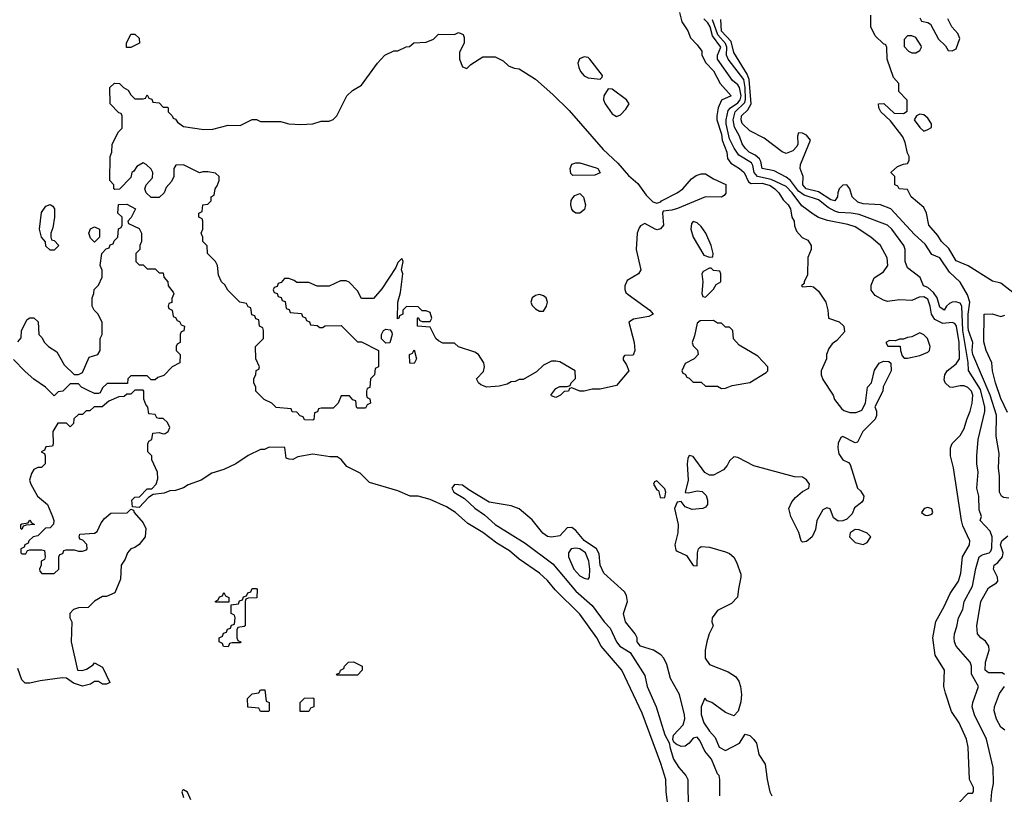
# Model space of a CAD drawing. Header units: inches. Extents: x 1793389 to 1900389, y 320802 to 470796.
# Tile 578 of 656: x 1892240 to 1897108, y 370917 to 374746. Entities that reach past the tile are written whole.
import ezdxf

# ---------------------------------------------------------------- set-up
doc = ezdxf.new("R2010")
doc.units = ezdxf.units.IN
doc.header["$MEASUREMENT"] = 0
doc.layers.add('B8397', color=7, linetype='Continuous')

msp = doc.modelspace()

# ---------------------------------------------------------------- linework, layer by layer
at = {"layer": 'B8397', "color": 2}
for points, elevation in [([(1895501.5, 374781.5), (1895514.2, 374734.2), (1895544, 374690), (1895556.5, 374656.5), (1895590, 374622), (1895613.2, 374590), (1895613.2, 374570), (1895631.8, 374531.8), (1895670, 374492), (1895703.7, 374430), (1895757.2, 374370), (1895710, 374347.7), (1895692.6, 374310), (1895686.3, 374270), (1895686.6, 374250), (1895710, 374179.3), (1895713.8, 374150), (1895736.9, 374090), (1895740.1, 374060.1), (1895755.9, 374035.9), (1895799, 374010), (1895821.2, 373990), (1895843.5, 373943.5), (1895856.6, 373936.6), (1895910, 373936.8), (1895950, 373925.3), (1895974, 373910), (1895993.3, 373890), (1896015.3, 373855.3), (1896039.5, 373830), (1896051.6, 373810), (1896057.2, 373770), (1896069, 373750), (1896070, 373726), (1896080.2, 373700.2), (1896109.1, 373669.1), (1896136.5, 373656.5), (1896153.2, 373630), (1896152.7, 373610), (1896137.2, 373570), (1896135.3, 373484.7), (1896118, 373450), (1896118, 373442), (1896106, 373430), (1896110, 373426), (1896150, 373429), (1896164.7, 373424.7), (1896190, 373404), (1896225.2, 373350), (1896235.3, 373310), (1896238, 373270), (1896292.1, 373252.1), (1896314, 373230), (1896317.2, 373202.8), (1896280.4, 373159.6), (1896256.4, 373143.6), (1896240.4, 373119.6), (1896228.9, 373091.1), (1896228.7, 373070), (1896202, 373010), (1896202, 372990), (1896210, 372968), (1896262, 372890), (1896269, 372869), (1896303.1, 372823.1), (1896314.6, 372814.6), (1896344.7, 372804.7), (1896375.3, 372804.7), (1896403.6, 372816.4), (1896422, 372850), (1896432, 372930), (1896452, 372950), (1896466.8, 373013.2), (1896482, 373038), (1896490, 373048), (1896510, 373058), (1896536.4, 373056.4), (1896547.3, 373047.3), (1896548, 373010), (1896508.4, 372931.6), (1896508, 372910), (1896468.4, 372831.6), (1896475.3, 372810), (1896475.3, 372790), (1896468.9, 372771.1), (1896408.7, 372710), (1896382, 372658), (1896370, 372654), (1896310, 372686), (1896300.2, 372679.8), (1896286.7, 372653.3), (1896284.7, 372630), (1896290, 372599), (1896309.4, 372570), (1896337.5, 372557.5), (1896346.6, 372546.6), (1896382.9, 372430), (1896396.9, 372416.9), (1896413.2, 372390), (1896409.6, 372370), (1896401.3, 372358.7), (1896367.9, 372332.1), (1896356.2, 372303.8), (1896330, 372276.4), (1896310, 372268), (1896286.4, 372266.4), (1896263.7, 372283.7), (1896247.5, 372327.5), (1896230, 372332.4), (1896210, 372323), (1896180.7, 372270), (1896173.7, 372226.3), (1896157.6, 372190), (1896130, 372166.7), (1896110, 372163), (1896103.8, 372170), (1896091.5, 372211.5), (1896052.4, 372290), (1896043, 372330), (1896057.6, 372362.4), (1896075.8, 372384.2), (1896110, 372414), (1896142, 372430), (1896144.7, 372450), (1896130, 372472), (1896110, 372484.7), (1896070, 372486), (1895870, 372541), (1895790, 372581), (1895770, 372584.7), (1895750, 372564.7), (1895738.3, 372541.7), (1895719.1, 372520.9), (1895670, 372494.4), (1895650, 372494.4), (1895627.8, 372507.8), (1895570, 372586), (1895549.2, 372590.8), (1895542.7, 372577.3), (1895539.3, 372550), (1895544.5, 372470), (1895529.4, 372409.4), (1895546.3, 372406.3), (1895590, 372417.6), (1895613.4, 372413.4), (1895633.6, 372393.6), (1895640.9, 372370), (1895641.2, 372350), (1895630, 372336), (1895618, 372330), (1895565.2, 372325.2), (1895530, 372337.3), (1895510, 372364.7), (1895490, 372360.7), (1895477, 372330), (1895496, 372250), (1895493.2, 372210), (1895479, 372150), (1895484, 372124), (1895490, 372118), (1895537.2, 372097.2), (1895570, 372048), (1895590, 372046), (1895590.8, 372110), (1895596, 372130), (1895602.5, 372137.5), (1895610, 372141.2), (1895650, 372138.4), (1895730, 372116.2), (1895750, 372107), (1895770, 372089.2), (1895784.4, 372064.4), (1895804.6, 372004.6), (1895806, 371990), (1895793.2, 371933.2), (1895789.2, 371890.8), (1895759.3, 371860.7), (1895690, 371824.7), (1895664, 371790), (1895662, 371770), (1895668.7, 371750), (1895649.3, 371710.7), (1895637.2, 371670), (1895629.3, 371630), (1895629.2, 371590), (1895650, 371558), (1895742.9, 371522.9), (1895779.7, 371499.7), (1895795.9, 371475.9), (1895803.7, 371450), (1895809.2, 371410.8), (1895805.6, 371374.4), (1895792.9, 371327.1), (1895770, 371304.7), (1895730, 371322), (1895662, 371370), (1895639.6, 371379.6), (1895628, 371392), (1895608.7, 371350), (1895609, 371311), (1895622.7, 371270), (1895650, 371229), (1895678, 371198), (1895699, 371150), (1895730, 371134), (1895798, 371170), (1895826, 371214), (1895850, 371208), (1895870, 371188), (1895882, 371170), (1895893.6, 371113.6), (1895926, 371066), (1895935.3, 370990), (1895949.2, 370930), (1895959.3, 370910)], 206), ([(1896878, 370870), (1896930, 370922), (1896950, 370922), (1896955.3, 370930), (1896955.3, 370950), (1896935.3, 370990), (1896929.2, 371150), (1896921.2, 371190), (1896884, 371270), (1896847, 371327), (1896816.6, 371416.6), (1896809.4, 371450), (1896812.3, 371530), (1896765.4, 371605.4), (1896754.5, 371690), (1896769.3, 371770.7), (1896810, 371844.7), (1896839.5, 371910), (1896880.9, 371970), (1896892.3, 372010), (1896901.2, 372090), (1896935.3, 372150), (1896937.2, 372170), (1896903.6, 372243.6), (1896897, 372270), (1896856, 372530), (1896842.7, 372590), (1896841.2, 372630), (1896849.5, 372650.5), (1896889.2, 372690), (1896910, 372724.7), (1896922, 372770), (1896939.5, 372810), (1896949.6, 372850.4), (1896952.6, 372890), (1896945.1, 372910), (1896928.1, 372928.1), (1896910, 372935.6), (1896890, 372936.2), (1896850, 372927), (1896838, 372930), (1896815.3, 372950), (1896810, 372966), (1896814, 372990), (1896825.2, 373010), (1896870, 373043.8), (1896885.7, 373070), (1896884.9, 373150), (1896871.4, 373231.4), (1896863.3, 373243.3), (1896850, 373248.2), (1896804.1, 373244.1), (1896763.7, 373263.7), (1896748, 373290), (1896742, 373330), (1896730, 373363.7), (1896710, 373375.1), (1896686.7, 373373.3), (1896650, 373358), (1896590, 373360.9), (1896530, 373353.2), (1896510, 373359), (1896470, 373382), (1896450, 373408), (1896450, 373434), (1896464, 373470), (1896510, 373498.8), (1896532.3, 373530), (1896529.1, 373569.1), (1896495.3, 373630), (1896448.7, 373670), (1896370, 373722), (1896333.7, 373733.7), (1896233.2, 373753.2), (1896190, 373768.2), (1896163.6, 373783.6), (1896106.2, 373826.2), (1896058.7, 373890), (1896030, 373920.4), (1895955.2, 373955.2), (1895888.2, 373970), (1895871.8, 373990), (1895865.1, 374025.1), (1895857.5, 374037.5), (1895795.8, 374075.8), (1895772, 374110), (1895750, 374156), (1895732.7, 374230), (1895732.7, 374250), (1895743.3, 374296.7), (1895753.5, 374310), (1895790, 374335), (1895801.7, 374350), (1895806.4, 374370), (1895798.2, 374410), (1895790, 374424.2), (1895764.7, 374444.7), (1895689.8, 374550), (1895689.7, 374570), (1895706.4, 374610), (1895665.5, 374665.5), (1895654, 374710), (1895641.8, 374730), (1895622.6, 374750)], 202), ([(1897038.7, 370830), (1897046.3, 370930), (1897054.3, 370970), (1897052.8, 371050), (1897020.7, 371190), (1896960.7, 371310), (1896949.6, 371350), (1896951.8, 371370), (1896980.7, 371450), (1896946, 371510), (1896945.2, 371550), (1896939, 371570), (1896869.6, 371649.6), (1896860.9, 371670), (1896859.5, 371690), (1896860.9, 371710), (1896873.8, 371746.2), (1896882, 371790), (1896903.6, 371830), (1896909.7, 371870.3), (1896950, 371946), (1896966.5, 372033.5), (1896984.2, 372090), (1896998.8, 372101.2), (1897032.7, 372110), (1897041, 372119), (1897046.5, 372133.5), (1897048.2, 372190), (1897038.3, 372218.3), (1896988.7, 372270), (1896995.3, 372290), (1896983.2, 372323.2), (1896982.4, 372390), (1896971.8, 372430), (1896979.5, 372510), (1896972, 372550), (1896972, 372590), (1896979.5, 372670), (1897011, 372809), (1897011, 372830), (1896990, 372917.6), (1896931, 373011), (1896928.6, 373051.4), (1896902.4, 373210), (1896898.2, 373330), (1896890, 373344.2), (1896868.9, 373351.1), (1896850, 373349.6), (1896837.2, 373342.8), (1896822, 373330), (1896810, 373309.4), (1896790, 373324), (1896776.4, 373370), (1896757.8, 373397.8), (1896730, 373421.3), (1896709, 373430), (1896692.1, 373472.1), (1896630, 373519), (1896617, 373550), (1896617, 373610), (1896612, 373630), (1896552, 373710), (1896530, 373729.6), (1896390, 373782.6), (1896350, 373789.7), (1896290, 373792.8), (1896270, 373798.5), (1896236.9, 373816.9), (1896190, 373855.8), (1896117.8, 373877.8), (1896090, 373897.8), (1896050.7, 373950.7), (1896030, 373967.2), (1895970, 373998.7), (1895910, 374009.6), (1895904.6, 374044.6), (1895897.4, 374057.4), (1895876.1, 374076.1), (1895847.3, 374090), (1895826, 374110), (1895812.1, 374132.1), (1895798.3, 374170), (1895774.6, 374214.6), (1895768.2, 374250), (1895777.1, 374290), (1895824.5, 374335.5), (1895828.2, 374351.8), (1895827.5, 374410), (1895819.9, 374450), (1895742, 374550), (1895734.8, 374570), (1895736.1, 374610), (1895730, 374627.8), (1895691.2, 374670), (1895665.6, 374745.6)], 198), ([(1897130, 372380.7), (1897103.3, 372383.3), (1897094, 372390), (1897084, 372410), (1897084, 372490), (1897079.3, 372530), (1897082, 372602), (1897067.8, 372687.8), (1897069.6, 372790.4), (1897038.4, 372890), (1896953.1, 373090), (1896949.8, 373110), (1896952.8, 373150), (1896931.7, 373210), (1896930, 373228), (1896928.5, 373290), (1896936.8, 373350), (1896925.9, 373385.9), (1896890, 373449), (1896837.6, 373497.6), (1896790, 373569.3), (1896750, 373585.2), (1896716.6, 373636.6), (1896664.4, 373684.4), (1896546.6, 373810), (1896495.3, 373830), (1896410, 373835.4), (1896383.7, 373843.7), (1896356.4, 373870), (1896343.5, 373910), (1896330, 373929.6), (1896310, 373927.8), (1896292.2, 373910), (1896284.6, 373890), (1896283.7, 373870), (1896270, 373849.7), (1896250, 373855.4), (1896190, 373894.7), (1896128.2, 373910), (1896111.6, 373930), (1896114, 373970), (1896099.5, 374010), (1896100.9, 374030), (1896149.2, 374150), (1896130, 374175.1), (1896110, 374184), (1896090, 374186), (1896086, 374170), (1896086.8, 374130), (1896081.4, 374118.6), (1896062.5, 374097.5), (1896030, 374083.7), (1896010, 374093.2), (1895920.1, 374160.1), (1895850, 374197), (1895812.6, 374232.6), (1895806.4, 374250), (1895808.6, 374270), (1895839.7, 374300.3), (1895855.8, 374330), (1895847.2, 374450), (1895837, 374477), (1895770, 374582.9), (1895757.2, 374637.2), (1895709.4, 374689.4), (1895706.6, 374746.6)], 194), ([(1897150, 373397.2), (1897090, 373442.7), (1897050, 373454), (1896930, 373529), (1896870, 373554), (1896834.3, 373614.3), (1896797, 373650), (1896779.4, 373679.4), (1896735.3, 373730), (1896724, 373790), (1896710, 373818), (1896648, 373870), (1896630, 373906), (1896588.9, 373908.9), (1896582, 373922), (1896566, 373930), (1896566, 373970), (1896548.4, 373988.4), (1896548.4, 373991.6), (1896580.4, 374019.6), (1896610, 374032), (1896630, 374034), (1896638, 374050), (1896638, 374070), (1896630, 374086), (1896618.6, 374138.6), (1896606.3, 374166.3), (1896545.2, 374245.2), (1896498, 374290), (1896488, 374310), (1896486, 374330), (1896511.6, 374331.6), (1896563.6, 374283.6), (1896610, 374282), (1896627.3, 374292.7), (1896627.3, 374347.3), (1896586, 374390), (1896586, 374430), (1896560.4, 374460.4), (1896528.7, 374550), (1896527.3, 374607.3), (1896522, 374622), (1896510, 374626), (1896470, 374666), (1896448, 374710), (1896447.3, 374767.3)], 190), ([(1896690, 374754), (1896698, 374738), (1896730, 374732), (1896743.6, 374723.6), (1896782, 374650), (1896816.9, 374616.9), (1896830, 374594), (1896850, 374592), (1896870, 374602), (1896887.3, 374652.7), (1896878, 374678), (1896848, 374710), (1896828.7, 374750)], 190), ([(1892230, 373154), (1892247.3, 373172.7), (1892248.7, 373210), (1892276.4, 373263.6), (1892290, 373272), (1892310, 373272), (1892331.6, 373251.6), (1892334, 373190), (1892350, 373174), (1892362, 373150), (1892382, 373130), (1892423.6, 373103.6), (1892459.6, 373039.6), (1892510, 372992), (1892530, 372992), (1892550, 373002), (1892583.1, 373076.9), (1892626, 373090), (1892638, 373110), (1892638, 373170), (1892648, 373190), (1892648.4, 373248.4), (1892628, 373290), (1892608, 373310), (1892598, 373330), (1892598, 373370), (1892607.3, 373392.7), (1892608.4, 373411.6), (1892630, 373434), (1892647.3, 373472.7), (1892647.3, 373507.3), (1892638, 373530), (1892646, 373590), (1892667.3, 373612.7), (1892682, 373618), (1892687.3, 373632.7), (1892702, 373638), (1892707.3, 373652.7), (1892726, 373670), (1892728.4, 373711.6), (1892742, 373718), (1892746, 373730), (1892746, 373770), (1892726, 373790), (1892728.4, 373831.6), (1892770, 373834), (1892812, 373810), (1892791.6, 373768.4), (1892774, 373750), (1892778, 373738), (1892830, 373714), (1892842, 373690), (1892842, 373650), (1892834, 373630), (1892834, 373610), (1892814, 373590), (1892814, 373550), (1892830, 373534), (1892850, 373534), (1892870, 373514), (1892910, 373514), (1892930, 373494), (1892950, 373494), (1892952.7, 373472.7), (1892972, 373450), (1892974, 373430), (1892999.6, 373399.6), (1893002, 373390), (1892992.7, 373367.3), (1892991.6, 373348.4), (1892978, 373342), (1892974, 373330), (1892978, 373318), (1892994, 373310), (1892998, 373278), (1893010, 373274), (1893018, 373258), (1893030, 373254), (1893038, 373238), (1893054, 373230), (1893051.6, 373208.4), (1893038, 373202), (1893034, 373190), (1893034, 373150), (1893018, 373142), (1893014, 373130), (1893014, 373110), (1893034, 373090), (1893032, 373050), (1892994, 373030), (1892952.7, 372987.3), (1892923.6, 372976.4), (1892910, 372966), (1892890, 372966), (1892870, 372986), (1892790, 372986), (1892774, 372970), (1892772.7, 372947.3), (1892672.7, 372947.3), (1892650, 372926), (1892638, 372902), (1892630, 372898), (1892610, 372898), (1892574.6, 372914.6), (1892546, 372930), (1892530, 372946), (1892490, 372946), (1892454, 372910), (1892430, 372906), (1892410, 372886), (1892368, 372930), (1892309.6, 372969.6), (1892267, 373007), (1892210, 373066)], 206), ([(1897123.5, 372803.5), (1897090, 372873.2), (1897063.6, 372950), (1897049.5, 373010), (1897047, 373050), (1897018, 373110), (1897006.8, 373153.2), (1897008.7, 373290), (1897048.4, 373291.6), (1897090, 373278), (1897110, 373284.7)], 190), ([(1895446.2, 370853.8), (1895436.4, 370930), (1895434.9, 370990), (1895410.4, 371070), (1895317.7, 371317.7), (1895217.1, 371530), (1895115.5, 371650), (1895093, 371690), (1895010, 371807.3), (1894887.3, 371927.3), (1894850, 371974), (1894810, 372010.6), (1894710, 372079.1), (1894660.9, 372120.9), (1894598.3, 372158.3), (1894530, 372210.4), (1894455.1, 372255.1), (1894394, 372310), (1894350, 372338), (1894270, 372374.9), (1894210, 372390.8), (1894170, 372390.7), (1894110, 372416.3), (1893970, 372458), (1893923.5, 372503.5), (1893858, 372538), (1893830, 372572), (1893810, 372584.7), (1893774.6, 372585.4), (1893690, 372598), (1893615.3, 372584.7), (1893590, 372572), (1893572.7, 372572.7), (1893558, 372578), (1893551.3, 372631.3), (1893472.7, 372632.7), (1893450, 372622), (1893430, 372622), (1893370, 372591.3), (1893308.9, 372551.1), (1893250, 372522), (1893190, 372504.7), (1893138, 372470), (1893073.6, 372446.4), (1893050, 372431.3), (1893010, 372418), (1892983.1, 372416.9), (1892954.6, 372405.4), (1892900.4, 372399.6), (1892876.4, 372383.6), (1892830, 372334), (1892798, 372338), (1892794, 372370), (1892810, 372386), (1892832.7, 372387.3), (1892870, 372426), (1892892.7, 372427.3), (1892914, 372450), (1892923.6, 372476.4), (1892922, 372510), (1892894, 372570), (1892894, 372590), (1892874, 372610), (1892874, 372650), (1892878, 372662), (1892894, 372670), (1892898, 372702), (1892930, 372706), (1892950, 372698), (1892959.6, 372700.4), (1892974, 372710), (1892982, 372730), (1892970, 372754), (1892950, 372774), (1892930, 372774), (1892918, 372778), (1892910, 372794), (1892878, 372798), (1892874, 372830), (1892863.6, 372843.6), (1892854, 372870), (1892854, 372910), (1892850, 372914), (1892810, 372914), (1892790, 372894), (1892770, 372894), (1892756.4, 372883.6), (1892730, 372882), (1892680.4, 372859.6), (1892647.3, 372832.7), (1892608.4, 372831.6), (1892587.3, 372812.7), (1892568.4, 372811.6), (1892550, 372794), (1892530, 372794), (1892507.3, 372772.7), (1892506, 372750), (1892490, 372734), (1892472, 372752), (1892428, 372752), (1892404, 372710), (1892406, 372650), (1892402, 372638), (1892370, 372634), (1892362, 372618), (1892346, 372610), (1892362, 372602), (1892366, 372590), (1892366, 372550), (1892347.3, 372532.7), (1892330, 372532), (1892310, 372522), (1892298, 372502), (1892289.2, 372470), (1892295.3, 372450), (1892328.7, 372390), (1892377.2, 372350), (1892402, 372290), (1892408, 372270), (1892407.3, 372252.7), (1892390, 372234), (1892367.3, 372232.7), (1892330, 372194), (1892306, 372190), (1892286, 372170), (1892282, 372158), (1892266, 372150), (1892262, 372138), (1892246, 372130), (1892246, 372110), (1892250, 372106), (1892270, 372106), (1892278, 372122), (1892290, 372126), (1892350, 372126), (1892362, 372122), (1892366, 372090), (1892362, 372078), (1892346, 372070), (1892346, 372050), (1892338, 372030), (1892340.4, 372020.4), (1892350, 372008), (1892410, 372008.7), (1892434, 372030), (1892434, 372090), (1892438, 372102), (1892452.7, 372107.3), (1892458, 372122), (1892470, 372126), (1892510, 372126), (1892530, 372118), (1892550, 372118), (1892570, 372126), (1892574, 372130), (1892571.6, 372151.6), (1892552.7, 372172.7), (1892538, 372178), (1892534, 372190), (1892538, 372202), (1892610, 372208), (1892623.6, 372216.4), (1892642, 372258), (1892659.6, 372280.4), (1892690, 372306), (1892771, 372309), (1892790, 372326), (1892802, 372322), (1892806, 372310), (1892850, 372259), (1892863.1, 372230), (1892859.8, 372190), (1892830, 372152), (1892810, 372137.1), (1892788.7, 372130), (1892773.2, 372110), (1892761.2, 372078.8), (1892741.2, 372050), (1892738.9, 371981.1), (1892710, 371912), (1892670, 371894), (1892650, 371894), (1892610, 371872), (1892579, 371841), (1892530, 371838), (1892506, 371830), (1892488, 371810), (1892488, 371790), (1892498, 371770), (1892495.3, 371670), (1892526, 371530), (1892548.4, 371528.4), (1892570, 371535.3), (1892603.6, 371556.4), (1892610, 371566), (1892650, 371546), (1892686, 371470), (1892670, 371462), (1892650, 371462), (1892630, 371474), (1892610, 371474), (1892590, 371462), (1892550, 371451.3), (1892506.4, 371466.4), (1892471.6, 371491.6), (1892450, 371492), (1892342, 371478), (1892290, 371466), (1892266.4, 371466.4), (1892250, 371482), (1892230, 371538)], 206), ([(1895702, 370910), (1895702, 370990), (1895698, 371010), (1895690, 371018), (1895661.1, 371090), (1895627.1, 371130), (1895602.8, 371182.8), (1895590, 371199.5), (1895570, 371195.1), (1895550.4, 371170), (1895530, 371155.6), (1895510, 371154), (1895485.1, 371165.1), (1895474.8, 371174.8), (1895468.4, 371188.4), (1895471.8, 371210), (1895520, 371260), (1895528.7, 371290), (1895527.4, 371310), (1895502, 371410), (1895457.4, 371490), (1895439.2, 371559.2), (1895424.5, 371590), (1895410, 371606.6), (1895374, 371630), (1895309.4, 371649.4), (1895293.2, 371670), (1895292, 371690), (1895283.7, 371710), (1895234.5, 371770), (1895226, 371810), (1895244.7, 371870), (1895240.4, 371900.4), (1895230, 371917.6), (1895128, 372010), (1895109.7, 372050), (1895104.9, 372104.9), (1895092, 372130), (1895030, 372171.5), (1894990, 372220.5), (1894970, 372235.6), (1894946.7, 372233.3), (1894910, 372195.1), (1894870, 372188), (1894850, 372191.8), (1894827, 372207), (1894774.2, 372274.2), (1894710, 372327.3), (1894670, 372343.6), (1894560.5, 372360.5), (1894461.2, 372421.2), (1894430, 372445.2), (1894390, 372448.7), (1894376, 372430), (1894386.8, 372410), (1894438.4, 372378.4), (1894490, 372330.7), (1894538, 372298), (1894590.6, 372250), (1894738.5, 372158.5), (1894875.4, 372055.4), (1894990, 371920.5), (1895070.6, 371850), (1895129, 371769), (1895158.6, 371738.6), (1895190, 371671), (1895207.7, 371650), (1895258.4, 371618.4), (1895330, 371504.7), (1895341.6, 371450), (1895386.4, 371350), (1895430, 371211), (1895451.6, 371171.6), (1895455.3, 371144.7), (1895472.7, 371090), (1895498, 371050), (1895533.4, 371010), (1895544, 370990), (1895546, 370690)], 210), ([(1897109.1, 371509.1), (1897097.2, 371517.2), (1897030, 371518), (1897014, 371530), (1897014.7, 371570), (1897032.4, 371630), (1897031.3, 371650), (1897014.5, 371674.5), (1896992.3, 371690), (1896976.2, 371710), (1896971.5, 371750), (1896992.7, 371870), (1897030, 371938), (1897070, 371962), (1897075.3, 371970), (1897074, 371990), (1897054, 372030), (1897057.2, 372050), (1897076.6, 372063.4), (1897098.9, 372090), (1897102.2, 372110), (1897089.8, 372150), (1897096.2, 372170), (1897125.1, 372194.9)], 194), ([(1897110, 371234), (1897090, 371249), (1897070, 371288.7), (1897057.2, 371330), (1897059, 371350), (1897084.8, 371415.2), (1897109, 371450)], 194), ([(1893086, 370890), (1893070, 370928), (1893050, 370939), (1893044.5, 370935.5), (1893041, 370930), (1893050, 370902)], 206)]:
    msp.add_lwpolyline(points, dxfattribs=dict(at, elevation=elevation))
for points, elevation in [([(1894450, 374504.7), (1894470, 374524.7), (1894530, 374562), (1894590, 374562), (1894630, 374542), (1894656.9, 374516.9), (1894685.4, 374505.4), (1894710, 374502), (1894790, 374451), (1894875.8, 374375.8), (1894956.7, 374296.7), (1895124.2, 374104.2), (1895196.7, 374036.7), (1895250, 373976), (1895296.3, 373936.3), (1895338, 373878), (1895370, 373846), (1895390, 373838), (1895410, 373844.7), (1895413.2, 373850), (1895490.5, 373889.5), (1895518.7, 373910), (1895560.8, 373959.2), (1895585.1, 373974.9), (1895610, 373983.8), (1895630, 373983), (1895670, 373958.8), (1895731, 373931), (1895731.1, 373888.9), (1895723.6, 373876.4), (1895710, 373868), (1895630, 373869.3), (1895492.3, 373812.3), (1895463.9, 373803.9), (1895421, 373799), (1895418, 373790), (1895422.8, 373730), (1895407.9, 373712.1), (1895392.4, 373707.6), (1895382, 373710), (1895330, 373738), (1895310, 373727), (1895302.6, 373717.4), (1895292.9, 373690), (1895288.2, 373610), (1895310.4, 373510), (1895299.1, 373490), (1895243.9, 373456.1), (1895232, 373430), (1895232.3, 373412.3), (1895237.5, 373397.5), (1895248.1, 373388.1), (1895356, 373310), (1895372, 373290), (1895350, 373279.3), (1895274, 373266), (1895251.3, 373250), (1895278, 373150), (1895282, 373110), (1895272.7, 373087.3), (1895230, 373086), (1895223.6, 373076.4), (1895223.6, 373063.6), (1895239.6, 373039.6), (1895251.3, 373010), (1895190, 372937.2), (1895110, 372919), (1895070, 372919), (1895030, 372909), (1895010, 372909), (1894970, 372926), (1894958, 372922), (1894954, 372910), (1894932.7, 372907.3), (1894914, 372890), (1894890, 372878), (1894870, 372886), (1894866, 372890), (1894890, 372922), (1894910, 372932), (1894947.3, 372932.7), (1894962, 372938), (1894966, 372950), (1894987.3, 372972.7), (1894986, 373010), (1894910, 373055.3), (1894890, 373058), (1894870, 373058), (1894830, 373038), (1894795.3, 373004.7), (1894730, 372968), (1894710, 372968), (1894690, 372958), (1894670, 372955.3), (1894650, 372944), (1894610, 372934), (1894550, 372929), (1894520.2, 372940.2), (1894508, 372950), (1894498, 372970), (1894533.6, 373006.4), (1894538, 373030), (1894535.3, 373050), (1894508, 373090), (1894490, 373102), (1894410, 373128), (1894390, 373146), (1894332.7, 373147.3), (1894310, 373158), (1894298, 373170), (1894270, 373226), (1894206, 373230), (1894206, 373270), (1894210, 373274), (1894218, 373258), (1894230, 373254), (1894270, 373254), (1894278, 373270), (1894270, 373298), (1894250, 373306), (1894230, 373306), (1894210, 373326), (1894152.7, 373327.3), (1894134, 373310), (1894134, 373290), (1894118, 373282), (1894114, 373270), (1894107.3, 373267.3), (1894108.9, 373348.9), (1894122, 373398), (1894134, 373490), (1894128, 373510), (1894135.3, 373550), (1894130, 373566), (1894110, 373546), (1894099.8, 373520.2), (1894030, 373415.3), (1893990, 373368), (1893930, 373368), (1893910, 373406), (1893868.4, 373448.4), (1893854.6, 373454.6), (1893825.4, 373454.6), (1893770, 373428), (1893710, 373428), (1893670, 373446), (1893610, 373446), (1893596.4, 373456.4), (1893570, 373466), (1893550, 373466), (1893532.7, 373447.3), (1893518, 373442), (1893512.7, 373427.3), (1893498, 373422), (1893494, 373410), (1893498, 373398), (1893512.7, 373392.7), (1893518, 373378), (1893532.7, 373372.7), (1893538, 373358), (1893552.7, 373352.7), (1893558, 373318), (1893572.7, 373312.7), (1893578, 373298), (1893632.7, 373292.7), (1893638, 373278), (1893652.7, 373272.7), (1893658, 373258), (1893672.7, 373252.7), (1893678, 373238), (1893710, 373234), (1893723.6, 373223.6), (1893736.4, 373223.6), (1893750, 373232), (1893830, 373234), (1893910, 373154), (1893930, 373154), (1894014, 373110), (1894014, 373030), (1893998, 373022), (1893994, 372990), (1893974, 372970), (1893971.6, 372928.4), (1893958, 372922), (1893954, 372910), (1893954, 372890), (1893958, 372878), (1893971.6, 372871.6), (1893974, 372850), (1893958, 372842), (1893950, 372826), (1893910, 372826), (1893906, 372830), (1893902, 372862), (1893887.3, 372867.3), (1893870, 372886), (1893830, 372886), (1893814, 372850), (1893790, 372826), (1893730, 372826), (1893718, 372822), (1893712.7, 372807.3), (1893698, 372802), (1893694, 372770), (1893690, 372766), (1893647.3, 372767.3), (1893642, 372782), (1893627.3, 372787.3), (1893610, 372806), (1893587.3, 372807.3), (1893582, 372822), (1893508.4, 372828.4), (1893486, 372850), (1893448.9, 372868.9), (1893408, 372910), (1893408, 372930), (1893398, 372950), (1893398, 372970), (1893407.3, 372992.7), (1893408.4, 373011.6), (1893422, 373018), (1893426, 373030), (1893408, 373070), (1893406, 373130), (1893446, 373170), (1893446, 373210), (1893442, 373222), (1893426, 373230), (1893422, 373262), (1893407.3, 373267.3), (1893402, 373282), (1893387.3, 373287.3), (1893382, 373322), (1893370, 373326), (1893362, 373342), (1893328.9, 373348.9), (1893268.9, 373408.9), (1893254.6, 373434.6), (1893238, 373450), (1893223.1, 373483.1), (1893218, 373530), (1893208, 373550), (1893168, 373590), (1893167.3, 373627.3), (1893146, 373650), (1893146, 373670), (1893138, 373690), (1893146, 373710), (1893146, 373750), (1893142, 373762), (1893126, 373770), (1893126, 373790), (1893142, 373798), (1893146, 373830), (1893170, 373834), (1893186, 373850), (1893186, 373870), (1893202, 373878), (1893206, 373910), (1893216.4, 373923.6), (1893226, 373950), (1893226, 373970), (1893207.3, 373987.3), (1893170, 373994), (1893146, 373994), (1893128.7, 373988.7), (1893050, 374028), (1893012.7, 374027.3), (1893002, 374010), (1893002, 373970), (1892990, 373946), (1892963.6, 373916.4), (1892954, 373890), (1892930, 373866), (1892890, 373866), (1892866, 373890), (1892858, 373910), (1892866, 373930), (1892896.4, 373963.6), (1892898, 373990), (1892890, 374006), (1892866, 374030), (1892850, 374038), (1892819.6, 374020.4), (1892803.6, 373996.4), (1892794, 373990), (1892790, 373966), (1892732.7, 373907.3), (1892710, 373906), (1892706, 373910), (1892706, 373930), (1892686, 373950), (1892688, 374070), (1892695.3, 374090), (1892698, 374130), (1892728.4, 374191.6), (1892746, 374210), (1892746, 374270), (1892742, 374282), (1892730, 374286), (1892688, 374330), (1892686, 374410), (1892708.4, 374431.6), (1892734, 374430), (1892754, 374410), (1892776.9, 374396.9), (1892790, 374374), (1892810, 374354), (1892850, 374354), (1892862, 374358), (1892870, 374374), (1892878, 374358), (1892892.7, 374352.7), (1892898, 374338), (1892930, 374334), (1892950, 374314), (1892970, 374314), (1892974, 374310), (1892974, 374290), (1892994, 374270), (1892998, 374258), (1893010, 374254), (1893019.6, 374239.6), (1893050, 374218), (1893150, 374202.8), (1893195.5, 374204.5), (1893270, 374224.7), (1893330, 374222), (1893390, 374252), (1893410, 374252), (1893430, 374242), (1893530, 374242), (1893570, 374231.3), (1893630, 374226.8), (1893688.9, 374231.1), (1893730, 374244.7), (1893770, 374244.7), (1893790, 374252), (1893808, 374270), (1893858, 374370), (1893884.7, 374395.3), (1893930, 374422), (1894008.9, 374531.1), (1894046, 374570), (1894090, 374592), (1894110, 374592), (1894150, 374612), (1894167.3, 374612.7), (1894188.4, 374631.6), (1894250, 374634), (1894286, 374650), (1894310, 374674), (1894390, 374672), (1894410, 374682), (1894432.7, 374672.7), (1894438, 374658), (1894438, 374630), (1894414.8, 374585.2), (1894414.8, 374550), (1894430, 374512)], 206), ([(1892767.3, 374607.3), (1892768, 374630), (1892790, 374674), (1892810, 374674), (1892830, 374654), (1892832, 374630), (1892790, 374608)], 206), ([(1896650, 374666), (1896630, 374666), (1896612.7, 374647.3), (1896612.7, 374612.7), (1896634, 374590), (1896650, 374582), (1896670, 374582), (1896690, 374594), (1896698, 374610), (1896696.4, 374616.4), (1896670, 374658)], 190), ([(1895030, 374562.4), (1895007.3, 374552.7), (1894999.5, 374530), (1895003.6, 374510), (1895012.4, 374490), (1895030, 374467.7), (1895050, 374458), (1895110, 374451.3), (1895119.3, 374460.7), (1895121.2, 374470), (1895059.5, 374550), (1895050, 374558.4)], 210), ([(1895150, 374404), (1895128, 374370), (1895126, 374350), (1895134.4, 374330), (1895170, 374280.7), (1895190, 374267.3), (1895210, 374276), (1895237.5, 374302.5), (1895252.7, 374330), (1895239.3, 374350), (1895170, 374402.7)], 210), ([(1896690, 374278), (1896674, 374270), (1896662, 374250), (1896690, 374212), (1896710, 374194), (1896730, 374202), (1896748, 374212), (1896748.7, 374230), (1896730, 374258), (1896710, 374275.3)], 190), ([(1894975.3, 373975.3), (1894965.2, 373985.2), (1894961.2, 374010), (1894969.3, 374030.7), (1894990, 374038.8), (1895010, 374037.3), (1895090, 374014), (1895098, 374010), (1895110, 373988.7), (1895083.5, 373976.5)], 202), ([(1894990, 373789.5), (1894978.3, 373798.3), (1894969.7, 373809.7), (1894965.6, 373830), (1894967.3, 373852.7), (1894974.2, 373865.8), (1894984.1, 373875.9), (1895010, 373886.8), (1895028.1, 373868.1), (1895038, 373830), (1895031.9, 373808.1), (1895010, 373789.6)], 202), ([(1892390, 373606), (1892370, 373626), (1892367.3, 373647.3), (1892348, 373670), (1892338, 373710), (1892347, 373793), (1892370, 373824.7), (1892390, 373832), (1892403.6, 373823.6), (1892411.3, 373810), (1892411.3, 373770), (1892403.6, 373716.4), (1892394, 373690), (1892394, 373670), (1892398, 373658), (1892410, 373654), (1892434, 373630), (1892410, 373606)], 206), ([(1892610, 373646), (1892590, 373666), (1892582, 373690), (1892590, 373712), (1892610, 373722), (1892634, 373710), (1892634, 373670)], 206), ([(1895570, 373748), (1895561, 373739), (1895558, 373710), (1895570, 373671), (1895622, 373582), (1895650, 373571.3), (1895667.3, 373572.7), (1895668.7, 373590), (1895658, 373630), (1895631.8, 373690), (1895610, 373722.7), (1895590, 373741.2)], 210), ([(1895658, 373518), (1895650, 373518), (1895619.6, 373500.4), (1895612, 373490), (1895618, 373450), (1895612.7, 373392.7), (1895618, 373378), (1895630, 373374), (1895670, 373414), (1895683.1, 373436.9), (1895706, 373450), (1895706, 373490), (1895702, 373502), (1895670, 373506)], 210), ([(1894810, 373387), (1894790, 373382), (1894774, 373370), (1894767.3, 373350), (1894773.7, 373333.7), (1894790, 373316), (1894810, 373304.7), (1894830, 373304.7), (1894844, 373330), (1894849.2, 373350), (1894842.7, 373370), (1894830, 373380.9)], 206), ([(1895670, 373258), (1895603.6, 373256.4), (1895590, 373246), (1895576.9, 373183.1), (1895564.7, 373150), (1895570, 373134), (1895591.6, 373111.6), (1895594, 373090), (1895574, 373070), (1895530, 373046), (1895514, 373010), (1895518, 372998), (1895530, 372994), (1895538, 372978), (1895550, 372974), (1895570, 372954), (1895610, 372954), (1895630, 372934), (1895690, 372934), (1895710, 372922), (1895730, 372924.7), (1895763.1, 372936.9), (1895850, 372952), (1895930, 373002), (1895938, 373010), (1895938, 373030), (1895890, 373082), (1895796.4, 373136.4), (1895768.4, 373168.4), (1895766, 373210), (1895750, 373226), (1895730, 373226), (1895710, 373246), (1895690, 373246)], 210), ([(1894050, 373146), (1894028.4, 373168.4), (1894028, 373190), (1894038, 373210), (1894050, 373216), (1894072, 373212), (1894079.6, 373199.6), (1894082, 373190), (1894070, 373148)], 206), ([(1896690, 373198), (1896650, 373178), (1896630, 373175.3), (1896610, 373166), (1896590, 373166), (1896570, 373158), (1896539.6, 373160.4), (1896522, 373150), (1896532.7, 373132.7), (1896592.7, 373132.7), (1896594, 373110), (1896603.6, 373083.6), (1896612.7, 373072.7), (1896630, 373072), (1896690, 373086), (1896730, 373102), (1896738, 373110), (1896742, 373130), (1896728, 373170), (1896710, 373188)], 206), ([(1894190, 373046), (1894168.7, 373048.7), (1894168, 373090), (1894182, 373098), (1894190, 373114), (1894202, 373070)], 206), ([(1895390, 372466), (1895378, 372462), (1895374, 372450), (1895390, 372422), (1895398, 372418), (1895406.4, 372386.4), (1895410, 372382), (1895430, 372384.7), (1895434, 372410), (1895430, 372426)], 210), ([(1896730, 372334), (1896712, 372330), (1896698, 372310), (1896716, 372296), (1896730, 372294.8), (1896750, 372301), (1896755.1, 372310), (1896750, 372328)], 206), ([(1892250, 372226), (1892246, 372230), (1892246, 372250), (1892250, 372254), (1892282, 372258), (1892290, 372272), (1892298, 372258), (1892314, 372250), (1892272.7, 372247.3), (1892258, 372242)], 206), ([(1896370, 372225.2), (1896346, 372210), (1896342.8, 372190), (1896370, 372161), (1896410, 372152), (1896430, 372162), (1896448, 372190), (1896430, 372208), (1896390, 372224)], 206), ([(1894990, 372133.3), (1894966, 372130), (1894953.4, 372110), (1894953, 372090), (1894979.3, 372030), (1895010, 371996.3), (1895030, 371984.9), (1895050, 371981), (1895057.2, 371990), (1895059.6, 372030), (1895054.3, 372070), (1895036.9, 372110), (1895010, 372129.6)], 214), ([(1893210, 371866), (1893206, 371870), (1893222, 371878), (1893227.3, 371892.7), (1893242, 371898), (1893250, 371914), (1893258, 371898), (1893274, 371890), (1893274, 371866), (1893270, 371866)], 202), ([(1893270, 371646), (1893247.3, 371647.3), (1893242, 371662), (1893226, 371670), (1893226, 371690), (1893242, 371698), (1893247.3, 371712.7), (1893262, 371718), (1893267.3, 371732.7), (1893282, 371738), (1893287.3, 371752.7), (1893302, 371758), (1893306, 371790), (1893302, 371802), (1893286, 371810), (1893286, 371854), (1893322, 371858), (1893327.3, 371872.7), (1893342, 371878), (1893347.3, 371892.7), (1893362, 371898), (1893367.3, 371912.7), (1893382, 371918), (1893390, 371934), (1893410, 371934), (1893414, 371930), (1893412.7, 371887.3), (1893370, 371886), (1893358, 371882), (1893354, 371870), (1893354, 371750), (1893350, 371746), (1893318, 371742), (1893314, 371730), (1893314, 371690), (1893318, 371678), (1893334, 371670), (1893330, 371666), (1893290, 371666), (1893278, 371662)], 202), ([(1893810, 371506), (1893806, 371510), (1893822, 371518), (1893826, 371530), (1893842, 371538), (1893846, 371550), (1893866, 371570), (1893890, 371571.3), (1893934, 371550), (1893934, 371530), (1893910, 371506)], 202), ([(1893430, 371326), (1893422, 371342), (1893368.4, 371348.4), (1893366, 371390), (1893390, 371414), (1893422, 371418), (1893430, 371434), (1893452.7, 371432.7), (1893458, 371378), (1893474, 371370), (1893474, 371330), (1893470, 371326)], 202), ([(1893626, 371326), (1893626, 371370), (1893648.4, 371391.6), (1893690, 371394), (1893694, 371390), (1893694, 371350), (1893678, 371342), (1893670, 371326)], 202)]:
    msp.add_lwpolyline(points, close=True, dxfattribs=dict(at, elevation=elevation))

doc.saveas('drawing.dxf')
